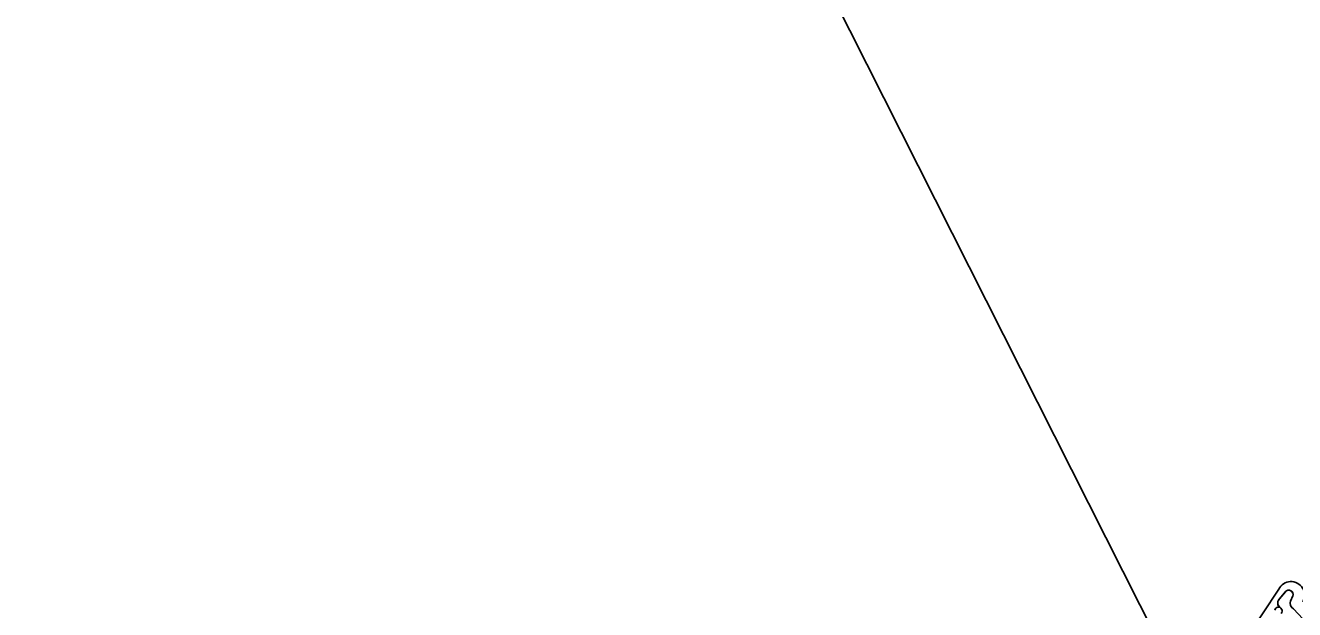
# Model space of a CAD drawing. Extents: x 0 to 2.85, y -0.1 to 1.83.
# Drawn here: x 1.4984 to 1.5858, y 1.4603 to 1.5006 of the extents above; entities that cross this region are included whole.
import ezdxf

# ---------------------------------------------------------------- set-up
doc = ezdxf.new("R2010")
doc.units = 0
doc.layers.add('CT_Dimensions', color=7, linetype='Continuous')
doc.layers.add('sb_Chainlink Fence', color=7, linetype='Continuous')

msp = doc.modelspace()

# ---------------------------------------------------------------- linework, layer by layer
at = {"layer": 'CT_Dimensions'}
msp.add_line((1.584056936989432, 1.443058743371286), (1.4488791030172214, 1.7106939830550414), dxfattribs=at)
at = {"layer": 'sb_Chainlink Fence'}
for p, q in [((1.5847291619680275, 1.4617438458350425), (1.5822926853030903, 1.4580549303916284)), ((1.5847767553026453, 1.4610750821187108), (1.5852218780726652, 1.4616021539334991)), ((1.5851807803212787, 1.4615588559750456), (1.5847767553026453, 1.4610750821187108)), ((1.5857028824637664, 1.4612733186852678), (1.5855393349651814, 1.4609190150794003)), ((1.5855399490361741, 1.460931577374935), (1.5857025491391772, 1.4612652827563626)), ((1.58575111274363, 1.4603796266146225), (1.5889765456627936, 1.4569530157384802))]:
    msp.add_line(p, q, dxfattribs=at)
for centre, radius, start, end in [((1.5855676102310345, 1.4613290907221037), 0.0009354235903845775, 330.7731305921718, 153.67978342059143), ((1.5850362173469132, 1.4607917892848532), 0.0003843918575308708, 140.20166010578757, 233.0052527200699), ((1.5850467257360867, 1.4607922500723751), 0.0003909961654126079, 133.66718540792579, 232.2343578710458), ((1.5854135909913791, 1.4613644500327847), 0.00030330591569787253, 342.5147558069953, 140.13680881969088), ((1.5854146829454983, 1.4613658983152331), 0.00030494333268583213, 340.73435754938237, 129.21739859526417), ((1.5859270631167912, 1.460759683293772), 0.00041880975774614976, 156.48328493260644, 245.15783350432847), ((1.584703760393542, 1.4602442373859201), 0.00025580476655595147, 319.02146199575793, 170.0695590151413)]:
    msp.add_arc(centre, radius, start, end, dxfattribs=at)

doc.saveas('drawing.dxf')
